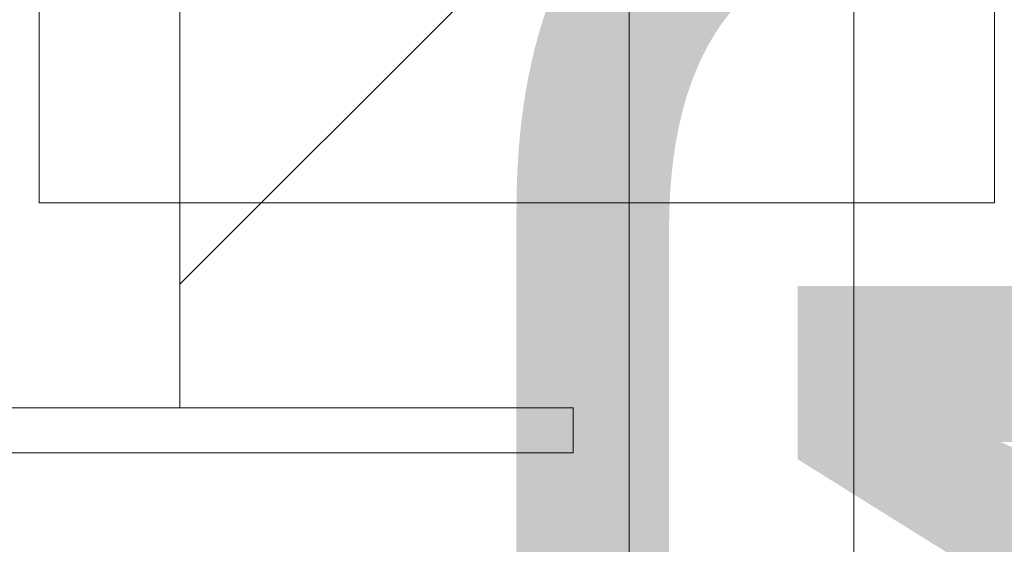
# Model space of a CAD drawing. Header units: millimetres. Extents: x -2233 to 65662, y -50530 to 6847.
# Tile 672 of 802: x 26662 to 26837, y 1090 to 1184. Entities that reach past the tile are written whole.
import ezdxf

# ---------------------------------------------------------------- set-up
doc = ezdxf.new("R2010")
doc.units = ezdxf.units.MM
doc.layers.add('COTAS_P', color=1, linetype='Continuous', lineweight=0)
doc.layers.add('lateral_C05', color=7, linetype='Continuous', lineweight=0)
doc.dimstyles.new('R19_100', dxfattribs={"dimtxt": 250, "dimasz": 150, "dimexe": 150, "dimexo": 80, "dimgap": 100, "dimtad": 1, "dimtih": 1, "dimtoh": 1, "dimdsep": 46, "dimcen": 0.09, "dimadec": 0, "dimazin": 0, "dimtfac": 1, "dimtdec": 4, "dimtofl": 0, "dimtmove": 0, "dimatfit": 3, "dimfxl": 1, "dimtolj": 1, "dimtzin": 0, "dimarcsym": 0})

# ---------------------------------------------------------------- blocks, each defined once
blk = doc.blocks.new('DIM_R32_9')
at = {"layer": 'COTAS_P'}
for p, q in [((26750.07, 1241), (27150.07, 1241)), ((27150.07, 1241), (27105.07, 1091)), ((27150.07, 0), (27150.07, 1241)), ((27150.07, 1241), (27195.07, 1091)), ((27150.07, 0), (27105.07, 150)), ((27150.07, 0), (27195.07, 150)), ((26750.07, 0), (27150.07, 0))]:
    blk.add_line(p, q, dxfattribs=at)
blk.add_text('1241 P', height=250, rotation=90, dxfattribs=at).set_placement((27050.07, 620.5))
blk = doc.blocks.new('DIM_R32_10')
at = {"layer": 'COTAS_P'}
for p, q in [((40140.5, 4243.89), (39984.7, 4259.84)), ((26530.5, 1633.89), (40140.5, 4243.89)), ((40140.5, 4243.89), (40001.65, 4171.45)), ((40310, 3360), (40140.5, 4243.89)), ((26530.5, 1633.89), (26669.34, 1706.34)), ((26700, 750), (26530.5, 1633.89)), ((26530.5, 1633.89), (26686.29, 1617.95))]:
    blk.add_line(p, q, dxfattribs=at)
blk.add_text('13858 P', height=250, rotation=10.8559, dxfattribs=at).set_placement((33316.66, 3037.1))
blk = doc.blocks.new('DIM_R32_11')
at = {"layer": 'COTAS_P'}
for p, q in [((26700, 750), (27100, 750)), ((27100, 750), (27055, 600)), ((27100, 0), (27100, 750)), ((27100, 750), (27145, 600)), ((27100, 0), (27055, 150)), ((27100, 0), (27145, 150)), ((26700, 0), (27100, 0))]:
    blk.add_line(p, q, dxfattribs=at)
blk.add_text('750 P', height=250, rotation=90, dxfattribs=at).set_placement((27000, 375))

msp = doc.modelspace()

# ---------------------------------------------------------------- linework, layer by layer
at = {"layer": 'lateral_C05'}
for p, q in [((26665.067, 1151), (26665.067, 1311)), ((26835.067, 1151), (26835.067, 1311)), ((26690.067, 1114.5), (26690.067, 1196.5)), ((26750.067, 1196.5), (26690.067, 1136.5)), ((26690.067, 1196.5), (26690.067, 1136.5)), ((26770.067, 1196.5), (26770.067, 1008)), ((26810.067, 1008), (26810.067, 1196.5)), ((26665.067, 1151), (26835.067, 1151)), ((26620.067, 1114.5), (26760.067, 1114.5)), ((26630.067, 1114.5), (26690.067, 1114.5)), ((26673.57, 1114.5), (26673.586, 1114.5)), ((26673.586, 1114.5), (26673.618, 1114.5)), ((26673.618, 1114.5), (26673.666, 1114.5)), ((26673.666, 1114.5), (26673.73, 1114.5)), ((26673.73, 1114.5), (26673.81, 1114.5)), ((26673.81, 1114.5), (26673.906, 1114.5)), ((26673.906, 1114.5), (26674.017, 1114.5)), ((26674.017, 1114.5), (26674.143, 1114.5)), ((26674.143, 1114.5), (26674.283, 1114.5)), ((26674.283, 1114.5), (26674.438, 1114.5)), ((26674.438, 1114.5), (26674.607, 1114.5)), ((26674.607, 1114.5), (26674.79, 1114.5)), ((26674.79, 1114.5), (26674.986, 1114.5)), ((26674.986, 1114.5), (26675.194, 1114.5)), ((26675.194, 1114.5), (26675.414, 1114.5)), ((26675.414, 1114.5), (26675.646, 1114.5)), ((26675.646, 1114.5), (26675.889, 1114.5)), ((26675.889, 1114.5), (26676.143, 1114.5)), ((26676.143, 1114.5), (26676.406, 1114.5)), ((26676.406, 1114.5), (26676.678, 1114.5)), ((26676.678, 1114.5), (26676.959, 1114.5)), ((26676.959, 1114.5), (26677.247, 1114.5)), ((26677.247, 1114.5), (26677.543, 1114.5)), ((26677.543, 1114.5), (26677.844, 1114.5)), ((26677.844, 1114.5), (26678.152, 1114.5)), ((26678.152, 1114.5), (26678.464, 1114.5)), ((26678.464, 1114.5), (26678.78, 1114.5)), ((26678.78, 1114.5), (26679.099, 1114.5)), ((26679.099, 1114.5), (26679.42, 1114.5)), ((26679.42, 1114.5), (26679.743, 1114.5)), ((26680.067, 1114.5), (26679.743, 1114.5)), ((26700.067, 1114.5), (26680.067, 1114.5)), ((26700.067, 1114.5), (26700.386, 1114.5)), ((26700.386, 1114.5), (26700.705, 1114.5)), ((26700.705, 1114.5), (26701.021, 1114.5)), ((26701.021, 1114.5), (26701.336, 1114.5)), ((26701.336, 1114.5), (26701.647, 1114.5)), ((26701.647, 1114.5), (26701.954, 1114.5)), ((26701.954, 1114.5), (26702.257, 1114.5)), ((26702.257, 1114.5), (26702.555, 1114.5)), ((26702.555, 1114.5), (26702.847, 1114.5)), ((26702.847, 1114.5), (26703.132, 1114.5)), ((26703.132, 1114.5), (26703.409, 1114.5)), ((26703.409, 1114.5), (26703.679, 1114.5)), ((26703.679, 1114.5), (26703.94, 1114.5)), ((26703.94, 1114.5), (26704.191, 1114.5)), ((26704.191, 1114.5), (26704.433, 1114.5)), ((26704.433, 1114.5), (26704.664, 1114.5)), ((26704.664, 1114.5), (26704.884, 1114.5)), ((26704.884, 1114.5), (26705.092, 1114.5)), ((26705.092, 1114.5), (26705.288, 1114.5)), ((26705.288, 1114.5), (26705.472, 1114.5)), ((26705.472, 1114.5), (26705.643, 1114.5)), ((26705.643, 1114.5), (26705.8, 1114.5)), ((26705.8, 1114.5), (26705.943, 1114.5)), ((26705.943, 1114.5), (26706.073, 1114.5)), ((26706.073, 1114.5), (26706.188, 1114.5)), ((26706.188, 1114.5), (26706.288, 1114.5)), ((26706.288, 1114.5), (26706.373, 1114.5)), ((26706.373, 1114.5), (26706.443, 1114.5)), ((26706.443, 1114.5), (26706.497, 1114.5)), ((26706.497, 1114.5), (26706.536, 1114.5)), ((26706.536, 1114.5), (26706.56, 1114.5)), ((26760.067, 1106.5), (26760.067, 1114.5)), ((26620.067, 1106.5), (26760.067, 1106.5)), ((26673.57, 1106.5), (26673.586, 1106.5)), ((26673.586, 1106.5), (26673.618, 1106.5)), ((26673.618, 1106.5), (26673.666, 1106.5)), ((26673.666, 1106.5), (26673.73, 1106.5)), ((26673.73, 1106.5), (26673.81, 1106.5)), ((26673.81, 1106.5), (26673.906, 1106.5)), ((26673.906, 1106.5), (26674.017, 1106.5)), ((26674.017, 1106.5), (26674.143, 1106.5)), ((26674.143, 1106.5), (26674.283, 1106.5)), ((26674.283, 1106.5), (26674.438, 1106.5)), ((26674.438, 1106.5), (26674.607, 1106.5)), ((26674.607, 1106.5), (26674.79, 1106.5)), ((26674.79, 1106.5), (26674.986, 1106.5)), ((26674.986, 1106.5), (26675.194, 1106.5)), ((26675.194, 1106.5), (26675.414, 1106.5)), ((26675.414, 1106.5), (26675.646, 1106.5)), ((26675.646, 1106.5), (26675.889, 1106.5)), ((26675.889, 1106.5), (26676.143, 1106.5)), ((26676.143, 1106.5), (26676.406, 1106.5)), ((26676.406, 1106.5), (26676.678, 1106.5)), ((26676.678, 1106.5), (26676.959, 1106.5)), ((26676.959, 1106.5), (26677.247, 1106.5)), ((26677.247, 1106.5), (26677.543, 1106.5)), ((26677.543, 1106.5), (26677.844, 1106.5)), ((26677.844, 1106.5), (26678.152, 1106.5)), ((26678.152, 1106.5), (26678.464, 1106.5)), ((26678.464, 1106.5), (26678.78, 1106.5)), ((26678.78, 1106.5), (26679.099, 1106.5)), ((26679.099, 1106.5), (26679.42, 1106.5)), ((26679.42, 1106.5), (26679.743, 1106.5)), ((26680.067, 1106.5), (26679.743, 1106.5)), ((26700.067, 1106.5), (26680.067, 1106.5)), ((26700.067, 1106.5), (26700.386, 1106.5)), ((26700.386, 1106.5), (26700.705, 1106.5)), ((26700.705, 1106.5), (26701.021, 1106.5)), ((26701.021, 1106.5), (26701.336, 1106.5)), ((26701.336, 1106.5), (26701.647, 1106.5)), ((26701.647, 1106.5), (26701.954, 1106.5)), ((26701.954, 1106.5), (26702.257, 1106.5)), ((26702.257, 1106.5), (26702.555, 1106.5)), ((26702.555, 1106.5), (26702.847, 1106.5)), ((26702.847, 1106.5), (26703.132, 1106.5)), ((26703.132, 1106.5), (26703.409, 1106.5)), ((26703.409, 1106.5), (26703.679, 1106.5)), ((26703.679, 1106.5), (26703.94, 1106.5)), ((26703.94, 1106.5), (26704.191, 1106.5)), ((26704.191, 1106.5), (26704.433, 1106.5)), ((26704.433, 1106.5), (26704.664, 1106.5)), ((26704.664, 1106.5), (26704.884, 1106.5)), ((26704.884, 1106.5), (26705.092, 1106.5)), ((26705.092, 1106.5), (26705.288, 1106.5)), ((26705.288, 1106.5), (26705.472, 1106.5)), ((26705.472, 1106.5), (26705.643, 1106.5)), ((26705.643, 1106.5), (26705.8, 1106.5)), ((26705.8, 1106.5), (26705.943, 1106.5)), ((26705.943, 1106.5), (26706.073, 1106.5)), ((26706.073, 1106.5), (26706.188, 1106.5)), ((26706.188, 1106.5), (26706.288, 1106.5)), ((26706.288, 1106.5), (26706.373, 1106.5)), ((26706.373, 1106.5), (26706.443, 1106.5)), ((26706.443, 1106.5), (26706.497, 1106.5)), ((26706.497, 1106.5), (26706.536, 1106.5)), ((26706.536, 1106.5), (26706.56, 1106.5))]:
    msp.add_line(p, q, dxfattribs=at)

# ---------------------------------------------------------------- dimensions: what is measured, and where the dimension line sits
at = {"layer": 'COTAS_P'}
for p1, p2, distance, picture, middle in [((26700, 750), (40310, 3360), 900, 'DIM_R32_10', (33335.495, 2938.894)), ((26750.067, 0), (26750.067, 1241), -400, 'DIM_R32_9', (27150.067, 620.5)), ((26700, 0), (26700, 750), -400, 'DIM_R32_11', (27100, 375))]:
    dim = msp.add_aligned_dim(p1=p1, p2=p2, distance=distance, text='<> P', dimstyle='R19_100', dxfattribs=at)
    dim.commit()
    dim.dimension.update_dxf_attribs({"geometry": picture, "text_midpoint": middle})

doc.saveas('drawing.dxf')
